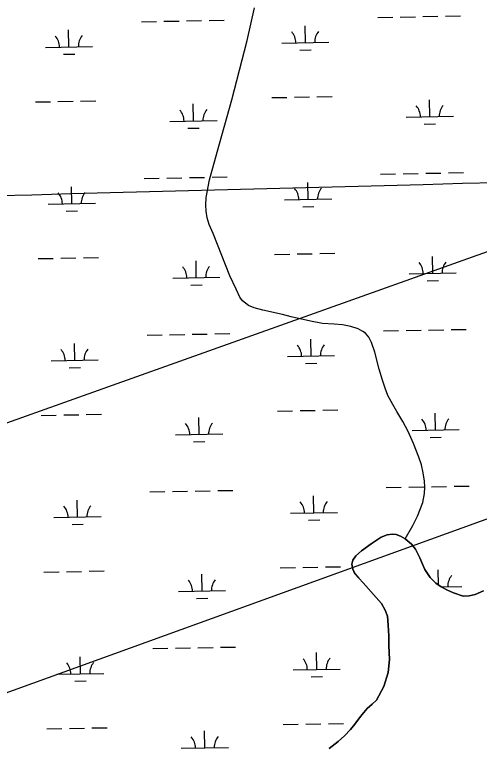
# Model space of a CAD drawing. Extents: x 3957609 to 3995875, y 234277 to 260273.
# Drawn here: x 3988808 to 3989794, y 254194 to 255751 of the extents above; entities that cross this region are included whole.
import ezdxf

# ---------------------------------------------------------------- set-up
doc = ezdxf.new("R2010")
doc.units = 0
for name, color, linetype in [('V-GRID-MAJR', 7, 'Continuous'), ('V-RIVR-EDGE', 7, 'Continuous'), ('V-TOPO-SHOR', 7, 'Continuous'), ('V-UTIL-LINE', 7, 'Continuous'), ('V-WETL-SWMP', 7, 'Continuous')]:
    doc.layers.add(name, color=color, linetype=linetype)

msp = doc.modelspace()

# ---------------------------------------------------------------- linework, layer by layer
at = {"layer": 'V-GRID-MAJR'}
msp.add_spline([(3961591.061, 254847.703), (3966908.859, 254947.105), (3972226.642, 255047.279), (3977544.411, 255148.228), (3982862.165, 255249.95), (3988179.905, 255352.445), (3993497.629, 255455.714), (3993497.63, 255455.714)], degree=3, dxfattribs=at)
at = {"layer": 'V-RIVR-EDGE'}
msp.add_lwpolyline([(3989475.451, 254194.042), (3989494.667, 254208.627), (3989508.391, 254220.647), (3989520.734, 254234.234), (3989529.94, 254245.651), (3989541.886, 254261.595), (3989549.131, 254270.651), (3989555.988, 254278.528), (3989566.906, 254287.926), (3989576.222, 254296.493)], dxfattribs=at)
at = {"layer": 'V-TOPO-SHOR'}
for points in [[(3989214.265, 255363.392), (3989221.75, 255400.772), (3989237.643, 255459.892), (3989268.601, 255570.611), (3989301.805, 255696.958), (3989317.144, 255766.174)], [(3989637.267, 254638.644), (3989653.459, 254667.042), (3989663.324, 254686.698), (3989674.356, 254716.273), (3989677.68, 254734.922), (3989678.438, 254748.806), (3989678.01, 254761.497), (3989675.389, 254779.337), (3989671.579, 254796.184), (3989665.986, 254812.232), (3989654.612, 254840.96), (3989643.047, 254866.513), (3989631.69, 254888.297), (3989619.343, 254908.89), (3989610.979, 254923.744), (3989600.42, 254943.151), (3989594.233, 254959), (3989588.441, 254975.841), (3989581.838, 254999.026), (3989572.626, 255035.096), (3989565.239, 255055.502), (3989559.46, 255066.793), (3989552.894, 255075.302), (3989547.333, 255078.857), (3989537.206, 255084.385), (3989521.33, 255089.304), (3989503.672, 255092.829), (3989486.413, 255094.572), (3989461.622, 255096.095), (3989436.227, 255100.794), (3989395.155, 255110.409), (3989376.7, 255115.121), (3989335.031, 255124.536), (3989315.983, 255129.248), (3989304.074, 255133.977), (3989291.554, 255143.863), (3989285.984, 255151.979), (3989278.009, 255168.617), (3989264.652, 255197.338), (3989229.328, 255286.885), (3989221.15, 255306.298), (3989216.356, 255320.366), (3989214.339, 255334.442), (3989213.911, 255346.932), (3989214.265, 255363.392)], [(3989576.222, 254296.493), (3989591.623, 254325.495), (3989601.073, 254354.877), (3989603.782, 254382.458), (3989602.517, 254412.807), (3989602.465, 254433.041), (3989600.624, 254455.85), (3989599.387, 254474.495), (3989594.792, 254487.774), (3989586.426, 254501.44), (3989575.682, 254514.506), (3989547.436, 254545.779), (3989538.486, 254555.081), (3989530.327, 254564.979), (3989525.543, 254574.49), (3989523.73, 254584.8), (3989525.692, 254593.733), (3989532.018, 254602.874), (3989544.292, 254613.22), (3989564.688, 254627.949), (3989586.274, 254642.685), (3989598.562, 254647.276), (3989609.468, 254649.089), (3989618, 254648.317), (3989626.937, 254644.767), (3989637.267, 254638.644)], [(3989637.267, 254638.644), (3989650.389, 254627.37), (3989658.548, 254616.876), (3989668.114, 254598.452), (3989673.504, 254584.974), (3989678.889, 254573.878), (3989690.239, 254556.648), (3989702.17, 254544.776), (3989713.297, 254537.266), (3989726.607, 254529.959), (3989739.319, 254524.237), (3989760.164, 254517.345), (3989773.058, 254517.773), (3989785.35, 254520.583), (3989803.382, 254528.363)]]:
    msp.add_lwpolyline(points, dxfattribs=at)
at = {"layer": 'V-UTIL-LINE'}
for points in [[(3961767.682, 245361.868), (3961943.705, 245468.964), (3965208.639, 247597.169), (3966396.749, 247622.307), (3967484.854, 247669.667), (3969697.646, 247716.332), (3970569.601, 248052.102), (3971717.759, 248552.062), (3975420.027, 250066.441), (3979384.42, 251663.69), (3984441.626, 253334.756), (3993476.194, 256555.397)], [(3993486.783, 256012.187), (3984358.232, 252707.382), (3984355.815, 252706.645), (3979327.531, 250885.592), (3969939.425, 247110.423), (3969929.75, 247106.755), (3966670.117, 247144.723), (3965413.49, 247134.313), (3961768.13, 245337.826)]]:
    msp.add_lwpolyline(points, dxfattribs=at)
at = {"layer": 'V-WETL-SWMP'}
for p, q in [((3989172.79, 255738.238), (3989204.785, 255738.82)), ((3989220.782, 255739.111), (3989252.777, 255739.693)), ((3989578.631, 255745.618), (3989610.626, 255746.199)), ((3989626.623, 255746.49), (3989658.618, 255747.072)), ((3989674.615, 255747.363), (3989706.61, 255747.945)), ((3989722.607, 255748.236), (3989754.602, 255748.817)), ((3989076.806, 255736.493), (3989108.801, 255737.075)), ((3989124.798, 255737.366), (3989156.793, 255737.947)), ((3989424.987, 255692.074), (3989424.333, 255728.068)), ((3988923.162, 255682.949), (3988922.508, 255718.943)), ((3989374.995, 255691.165), (3989474.979, 255692.983)), ((3988873.17, 255682.04), (3988973.154, 255683.858)), ((3989413.27, 255676.427), (3989437.266, 255676.863)), ((3988911.445, 255667.302), (3988935.441, 255667.739)), ((3988899.857, 255567.074), (3988931.852, 255567.656)), ((3988947.849, 255567.947), (3988979.844, 255568.528)), ((3989353.69, 255575.326), (3989385.685, 255575.908)), ((3989401.682, 255576.199), (3989433.677, 255576.78)), ((3989449.674, 255577.071), (3989481.669, 255577.653)), ((3989689.323, 255534.991), (3989688.668, 255570.985)), ((3988851.865, 255566.201), (3988883.86, 255566.783)), ((3989187.498, 255525.867), (3989186.843, 255561.861)), ((3989137.506, 255524.958), (3989237.489, 255526.776)), ((3989639.331, 255534.082), (3989739.314, 255535.9)), ((3989175.78, 255510.22), (3989199.776, 255510.656)), ((3989677.605, 255519.345), (3989701.601, 255519.781)), ((3989584.679, 255412.998), (3989616.674, 255413.579)), ((3989632.671, 255413.87), (3989664.666, 255414.452)), ((3989680.663, 255414.743), (3989712.658, 255415.325)), ((3989728.655, 255415.616), (3989760.65, 255416.197)), ((3989082.854, 255403.873), (3989114.849, 255404.455)), ((3989130.846, 255404.746), (3989162.841, 255405.327)), ((3989178.838, 255405.618), (3989210.833, 255406.2)), ((3989226.83, 255406.491), (3989258.825, 255407.073)), ((3988929.21, 255350.329), (3988928.556, 255386.323)), ((3989431.035, 255359.454), (3989430.381, 255395.448)), ((3988879.218, 255349.42), (3988979.202, 255351.238)), ((3989381.044, 255358.545), (3989481.027, 255360.363)), ((3988917.493, 255334.682), (3988941.489, 255335.119)), ((3989419.318, 255343.807), (3989443.314, 255344.243)), ((3989359.738, 255242.706), (3989391.733, 255243.288)), ((3989407.73, 255243.579), (3989439.725, 255244.16)), ((3989455.722, 255244.451), (3989487.717, 255245.033)), ((3988857.913, 255233.581), (3988889.908, 255234.163)), ((3988905.905, 255234.454), (3988937.9, 255235.036)), ((3988953.897, 255235.327), (3988985.892, 255235.908)), ((3989193.546, 255193.246), (3989192.891, 255229.241)), ((3989695.371, 255202.371), (3989694.716, 255238.365)), ((3989143.554, 255192.337), (3989243.537, 255194.156)), ((3989645.379, 255201.462), (3989745.362, 255203.28)), ((3989181.828, 255177.6), (3989205.824, 255178.036)), ((3989683.653, 255186.725), (3989707.649, 255187.161)), ((3989088.902, 255071.253), (3989120.897, 255071.835)), ((3989136.894, 255072.126), (3989168.889, 255072.707)), ((3989184.886, 255072.998), (3989216.881, 255073.58)), ((3989232.878, 255073.871), (3989264.873, 255074.453)), ((3989590.727, 255080.378), (3989622.722, 255080.959)), ((3989638.719, 255081.25), (3989670.714, 255081.832)), ((3989686.711, 255082.123), (3989718.706, 255082.705)), ((3989734.703, 255082.996), (3989766.698, 255083.577)), ((3988935.258, 255017.709), (3988934.604, 255053.703)), ((3989437.083, 255026.834), (3989436.429, 255062.828)), ((3989387.092, 255025.925), (3989487.075, 255027.743)), ((3988885.267, 255016.8), (3988985.25, 255018.618)), ((3989425.366, 255011.187), (3989449.362, 255011.623)), ((3988923.541, 255002.062), (3988947.537, 255002.499)), ((3988863.961, 254900.961), (3988895.956, 254901.543)), ((3988911.953, 254901.834), (3988943.948, 254902.416)), ((3988959.945, 254902.707), (3988991.94, 254903.288)), ((3989365.786, 254910.086), (3989397.781, 254910.668)), ((3989413.778, 254910.959), (3989445.773, 254911.54)), ((3989461.77, 254911.831), (3989493.765, 254912.413)), ((3989701.419, 254869.751), (3989700.764, 254905.745)), ((3989199.594, 254860.626), (3989198.939, 254896.621)), ((3989651.427, 254868.842), (3989751.41, 254870.66)), ((3989149.602, 254859.717), (3989249.585, 254861.535)), ((3989689.701, 254854.105), (3989713.697, 254854.541)), ((3989187.876, 254844.98), (3989211.872, 254845.416)), ((3989596.775, 254747.758), (3989628.77, 254748.339)), ((3989644.767, 254748.63), (3989676.762, 254749.212)), ((3989692.759, 254749.503), (3989724.754, 254750.085)), ((3989740.752, 254750.376), (3989772.746, 254750.957)), ((3989094.95, 254738.633), (3989126.945, 254739.215)), ((3989142.942, 254739.506), (3989174.937, 254740.087)), ((3989190.934, 254740.378), (3989222.929, 254740.96)), ((3989238.926, 254741.251), (3989270.921, 254741.833)), ((3989443.131, 254694.214), (3989442.477, 254730.208)), ((3988941.306, 254685.089), (3988940.652, 254721.083)), ((3988891.315, 254684.18), (3988991.298, 254685.998)), ((3989393.14, 254693.305), (3989493.123, 254695.123)), ((3988929.589, 254669.442), (3988953.585, 254669.878)), ((3989431.414, 254678.567), (3989455.41, 254679.003)), ((3989609.468, 254649.089), (3989598.562, 254647.277)), ((3989618, 254648.317), (3989609.468, 254649.089)), ((3989586.274, 254642.684), (3989564.688, 254627.95)), ((3989598.562, 254647.277), (3989586.274, 254642.684)), ((3989626.936, 254644.768), (3989618, 254648.317)), ((3989637.267, 254638.644), (3989626.936, 254644.768)), ((3989650.388, 254627.37), (3989637.267, 254638.644)), ((3989564.688, 254627.95), (3989544.292, 254613.22)), ((3989658.547, 254616.876), (3989650.388, 254627.37)), ((3989532.018, 254602.874), (3989525.693, 254593.733)), ((3989544.292, 254613.22), (3989532.018, 254602.874)), ((3989668.115, 254598.451), (3989658.547, 254616.876)), ((3989525.693, 254593.733), (3989523.731, 254584.801)), ((3989673.504, 254584.975), (3989668.115, 254598.451)), ((3989371.834, 254577.466), (3989403.829, 254578.048)), ((3989419.826, 254578.339), (3989451.821, 254578.92)), ((3989467.818, 254579.211), (3989499.813, 254579.793)), ((3989523.731, 254584.801), (3989525.542, 254574.49)), ((3989525.542, 254574.49), (3989530.327, 254564.98)), ((3989678.888, 254573.879), (3989673.504, 254584.975)), ((3989690.238, 254556.648), (3989678.888, 254573.879)), ((3989707.392, 254541.251), (3989706.812, 254573.125)), ((3988870.009, 254568.341), (3988902.004, 254568.923)), ((3988918.001, 254569.214), (3988949.996, 254569.796)), ((3988965.993, 254570.087), (3988997.988, 254570.668)), ((3989205.642, 254528.006), (3989204.987, 254564.001)), ((3989530.327, 254564.98), (3989538.485, 254555.081)), ((3989702.17, 254544.775), (3989690.238, 254556.648)), ((3989538.485, 254555.081), (3989547.435, 254545.78)), ((3989547.435, 254545.78), (3989575.682, 254514.507)), ((3989713.298, 254537.265), (3989702.17, 254544.775)), ((3989155.65, 254527.097), (3989255.633, 254528.915)), ((3989726.607, 254529.958), (3989713.298, 254537.265)), ((3989713.347, 254537.238), (3989757.459, 254538.04)), ((3989739.318, 254524.237), (3989726.607, 254529.958)), ((3989760.164, 254517.345), (3989739.318, 254524.237)), ((3989803.383, 254528.363), (3989785.35, 254520.582)), ((3989193.924, 254512.36), (3989217.92, 254512.796)), ((3989575.682, 254514.507), (3989586.426, 254501.441)), ((3989773.057, 254517.774), (3989760.164, 254517.345)), ((3989785.35, 254520.582), (3989773.057, 254517.774)), ((3989586.426, 254501.441), (3989594.792, 254487.773)), ((3989594.792, 254487.773), (3989599.388, 254474.494)), ((3989599.388, 254474.494), (3989600.624, 254455.849)), ((3989600.624, 254455.849), (3989602.466, 254433.041)), ((3989602.466, 254433.041), (3989602.517, 254412.806)), ((3989100.998, 254406.013), (3989132.993, 254406.595)), ((3989148.99, 254406.886), (3989180.985, 254407.467)), ((3989196.982, 254407.758), (3989228.977, 254408.34)), ((3989244.975, 254408.631), (3989276.969, 254409.213)), ((3989602.517, 254412.806), (3989603.782, 254382.458)), ((3988947.354, 254352.469), (3988946.7, 254388.463)), ((3989449.179, 254361.593), (3989448.525, 254397.588)), ((3989603.782, 254382.458), (3989601.073, 254354.877)), ((3988897.363, 254351.56), (3988997.346, 254353.378)), ((3989399.188, 254360.684), (3989499.171, 254362.502)), ((3989601.073, 254354.877), (3989591.624, 254325.494)), ((3988935.637, 254336.822), (3988959.633, 254337.258)), ((3989437.462, 254345.947), (3989461.458, 254346.383)), ((3989591.624, 254325.494), (3989576.223, 254296.493)), ((3989576.223, 254296.493), (3989566.907, 254287.927)), ((3989555.989, 254278.527), (3989549.132, 254270.651)), ((3989566.907, 254287.927), (3989555.989, 254278.527)), ((3989541.885, 254261.595), (3989529.94, 254245.652)), ((3989549.132, 254270.651), (3989541.885, 254261.595)), ((3989377.882, 254244.846), (3989409.877, 254245.428)), ((3989425.874, 254245.719), (3989457.869, 254246.3)), ((3989473.866, 254246.591), (3989505.861, 254247.173)), ((3989529.94, 254245.652), (3989520.734, 254234.234)), ((3988876.057, 254235.721), (3988908.052, 254236.303)), ((3988924.049, 254236.594), (3988956.044, 254237.176)), ((3988972.041, 254237.467), (3989004.036, 254238.048)), ((3989211.69, 254195.386), (3989211.035, 254231.38)), ((3989520.734, 254234.234), (3989508.39, 254220.647)), ((3989508.39, 254220.647), (3989494.667, 254208.628)), ((3989494.667, 254208.628), (3989475.45, 254194.041)), ((3989161.698, 254194.477), (3989261.682, 254196.295))]:
    msp.add_line(p, q, dxfattribs=at)
for centre, start, end in [((3989369.745, 255691.544), 0.269879, 41.813537), ((3989480.212, 255693.553), 140.269876, 181.813534), ((3988867.92, 255682.419), 0.269879, 41.813537), ((3988978.387, 255684.428), 140.269876, 181.813534), ((3989634.08, 255534.462), 0.269879, 41.813537), ((3989744.548, 255536.47), 140.269876, 181.813534), ((3989132.255, 255525.337), 0.269879, 41.813537), ((3989242.723, 255527.346), 140.269876, 181.813534), ((3989375.793, 255358.924), 0.269879, 41.813537), ((3989486.26, 255360.933), 140.269876, 181.813534), ((3988873.968, 255349.799), 0.269879, 41.813537), ((3988984.435, 255351.808), 140.269876, 181.813534), ((3989640.128, 255201.842), 0.269879, 41.813537), ((3989750.596, 255203.85), 140.269876, 181.813534), ((3989138.303, 255192.717), 0.269879, 41.813537), ((3989248.771, 255194.726), 140.269876, 181.813534), ((3988880.016, 255017.179), 0.269879, 41.813537), ((3988990.483, 255019.188), 140.269876, 181.813534), ((3989381.841, 255026.304), 0.269879, 41.813537), ((3989492.308, 255028.313), 140.269876, 181.813534), ((3989144.351, 254860.097), 0.269879, 41.813537), ((3989254.819, 254862.106), 140.269876, 181.813534), ((3989646.176, 254869.222), 0.269879, 41.813537), ((3989756.644, 254871.23), 140.269876, 181.813534), ((3989387.889, 254693.684), 0.269879, 41.813537), ((3989498.357, 254695.693), 140.269876, 181.813534), ((3988886.064, 254684.559), 0.269879, 41.813537), ((3988996.531, 254686.568), 140.269876, 181.813534), ((3989762.692, 254538.61), 140.269876, 181.813534), ((3989150.399, 254527.477), 0.269879, 41.813537), ((3989260.867, 254529.486), 140.269876, 181.813534), ((3989393.937, 254361.064), 0.269879, 41.813537), ((3989504.405, 254363.073), 140.269876, 181.813534), ((3988892.112, 254351.939), 0.269879, 41.813537), ((3989002.58, 254353.948), 140.269876, 181.813534), ((3989156.447, 254194.857), 0.269879, 41.813537), ((3989266.915, 254196.865), 140.269876, 181.813534)]:
    msp.add_arc(centre, 35.246, start, end, dxfattribs=at)

doc.saveas('drawing.dxf')
